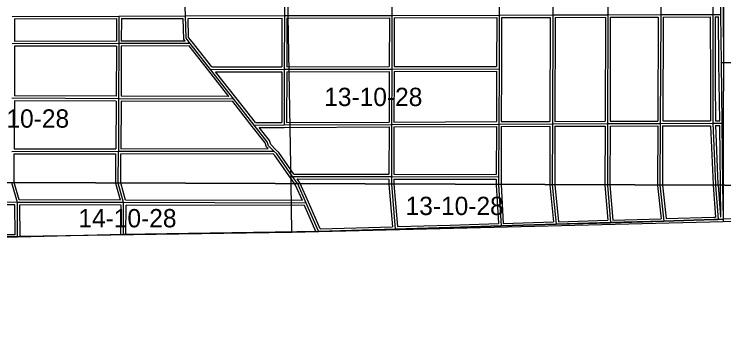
# Model space of a CAD drawing. Extents: x 418523 to 616617, y 1878279 to 2196743.
# Drawn here: x 512924 to 521633, y 1922060 to 1925999 of the extents above; entities that cross this region are included whole.
import ezdxf

# ---------------------------------------------------------------- set-up
doc = ezdxf.new("R2010")
doc.units = 0
for name, color, linetype in [('Level 1', 7, 'Continuous'), ('Level 10', 7, 'Continuous'), ('Level 2', 7, 'Continuous'), ('Level 31', 7, 'Continuous'), ('Level 32', 7, 'Continuous'), ('Level 63', 7, 'Continuous')]:
    doc.layers.add(name, color=color, linetype=linetype)

msp = doc.modelspace()

# ---------------------------------------------------------------- linework, layer by layer
at = {"layer": 'Level 1'}
for p, q in [((521630.105, 1929064.156), (521625.61, 1923899.146)), ((516322.072, 1923919.096), (516240.655, 1928555.995)), ((516332.547, 1923322.543), (516322.072, 1923919.096)), ((521625.61, 1923899.146), (521625.22, 1923450.666)), ((521625.22, 1923450.666), (526933.836, 1923574.614)), ((516332.547, 1923322.543), (521625.22, 1923450.666)), ((511056.396, 1923242.174), (516332.547, 1923322.543))]:
    msp.add_line(p, q, dxfattribs=at)
at = {"layer": 'Level 10'}
msp.add_lwpolyline([(537087.131, 1923809.196), (526574.918, 1923593.055), (526420.915, 1923590.052), (524403.874, 1923548.026), (521628.818, 1923478.988), (521563.817, 1923477.987), (521510.815, 1923475.986), (520896.803, 1923456.978), (520241.79, 1923437.969), (519575.777, 1923417.96), (518898.763, 1923396.951), (518274.75, 1923378.942), (517598.737, 1923358.933), (516659.718, 1923330.921), (514263.67, 1923291.888), (512965.644, 1923258.871), (511716.618, 1923239.855)], dxfattribs=at)
at = {"layer": 'Level 31'}
for p, q in [((519536.935, 1927304.049), (519533.346, 1925988.732)), ((520212.723, 1927307.372), (520209.47, 1925990.601)), ((520863.411, 1927310.801), (520857.951, 1925992.583)), ((521494.4, 1927314.313), (521496.901, 1925994.611)), ((521597.62, 1925994.971), (521586.221, 1927314.706)), ((515026.065, 1925977.321), (515005.272, 1926606.156)), ((516241.852, 1926610.54), (516240.102, 1925980.336)), ((517561.04, 1926615.383), (517558.99, 1925983.726)), ((518878.638, 1926620.279), (518876.287, 1925987.17)), ((514209.185, 1925974.997), (515026.065, 1925977.321)), ((515026.065, 1925977.321), (516240.102, 1925980.336)), ((516240.102, 1925980.336), (516238.565, 1925322.131)), ((516240.102, 1925980.336), (517558.99, 1925983.726)), ((517558.99, 1925983.726), (517557.154, 1925324.431)), ((517558.99, 1925983.726), (518876.287, 1925987.17)), ((518876.287, 1925987.17), (518873.836, 1925327.15)), ((518876.287, 1925987.17), (519533.346, 1925988.732)), ((519533.346, 1925988.732), (519529.357, 1924651.235)), ((519533.346, 1925988.732), (520209.47, 1925990.601)), ((520209.47, 1925990.601), (520206.143, 1924653.829)), ((520209.47, 1925990.601), (520857.951, 1925992.583)), ((520857.951, 1925992.583), (520852.109, 1924656.547)), ((520857.951, 1925992.583), (521496.901, 1925994.611)), ((521496.901, 1925994.611), (521597.62, 1925994.971)), ((521602.775, 1925403.291), (521597.62, 1925994.971)), ((512897.92, 1925971.697), (514209.185, 1925974.997)), ((514209.185, 1925974.997), (514207.886, 1925636.805)), ((514207.886, 1925636.805), (512897.567, 1925634.592)), ((514207.886, 1925636.805), (514205.29, 1924960.784)), ((515085.457, 1925638.532), (514207.886, 1925636.805)), ((515334.615, 1925320.476), (515085.457, 1925638.532)), ((521602.775, 1925403.291), (524637.249, 1925450.181)), ((521612.144, 1924659.953), (521602.775, 1925403.291)), ((515334.615, 1925320.476), (516238.565, 1925322.131)), ((515619.823, 1924956.101), (515334.615, 1925320.476)), ((516238.565, 1925322.131), (516236.612, 1924638.472)), ((516238.565, 1925322.131), (517557.154, 1925324.431)), ((517557.154, 1925324.431), (517554.92, 1924643.682)), ((517557.154, 1925324.431), (518873.836, 1925327.15)), ((518873.836, 1925327.15), (518871.316, 1924648.584)), ((514205.29, 1924960.784), (512896.561, 1924965.111)), ((514205.29, 1924960.784), (514202.81, 1924314.583)), ((515619.823, 1924956.101), (514205.29, 1924960.784)), ((515869.305, 1924637.32), (515619.823, 1924956.101)), ((515869.305, 1924637.32), (516236.612, 1924638.472)), ((516236.612, 1924638.472), (517554.92, 1924643.682)), ((517554.92, 1924643.682), (517552.835, 1924002.935)), ((517554.92, 1924643.682), (518871.316, 1924648.584)), ((518871.316, 1924648.584), (518868.914, 1924001.293)), ((518871.316, 1924648.584), (519529.357, 1924651.235)), ((519529.357, 1924651.235), (519527.238, 1923907.039)), ((519529.357, 1924651.235), (520206.143, 1924653.829)), ((520206.143, 1924653.829), (520204.019, 1923904.494)), ((520206.143, 1924653.829), (520852.109, 1924656.547)), ((520852.109, 1924656.547), (520848.717, 1923902.068)), ((520852.109, 1924656.547), (521499.345, 1924659.273)), ((521499.345, 1924659.273), (521612.144, 1924659.953)), ((521499.345, 1924659.273), (521530.928, 1923908.581)), ((521621.685, 1923899.161), (521612.144, 1924659.953)), ((512895.306, 1924313.086), (514202.81, 1924314.583)), ((514201.322, 1923927.074), (514202.81, 1924314.583)), ((514202.81, 1924314.583), (516111.479, 1924317.114)), ((516339.704, 1924004.6), (517552.835, 1924002.935)), ((516399.491, 1923918.805), (516339.704, 1924004.6)), ((517552.835, 1924002.935), (517552.503, 1923914.468)), ((517552.835, 1924002.935), (518868.914, 1924001.293)), ((518868.914, 1924001.293), (518868.273, 1923909.518)), ((521530.928, 1923908.581), (521531.631, 1923899.499)), ((521531.631, 1923899.499), (521564.311, 1923477.532)), ((512963.421, 1923687.339), (511540.893, 1923691.428)), ((514267.434, 1923684.125), (512963.421, 1923687.339)), ((512965.895, 1923259.311), (512963.421, 1923687.339)), ((514264.02, 1923291.393), (514267.434, 1923684.125)), ((516506.559, 1923678.862), (514267.434, 1923684.125)), ((516659.355, 1923331.361), (516506.559, 1923678.862)), ((520241.39, 1923437.647), (520897.289, 1923457.422)), ((520897.289, 1923457.422), (521510.923, 1923475.909)), ((521510.923, 1923475.909), (521564.311, 1923477.532)), ((521564.311, 1923477.532), (521628.502, 1923479.481)), ((517599.035, 1923358.734), (518274.64, 1923378.752)), ((518274.64, 1923378.752), (518898.445, 1923397.157)), ((518898.445, 1923397.157), (519575.956, 1923417.556)), ((519575.956, 1923417.556), (520241.39, 1923437.647)), ((516659.355, 1923331.361), (517599.035, 1923358.734)), ((512965.895, 1923259.311), (511707.311, 1923264.212))]:
    msp.add_line(p, q, dxfattribs=at)
for points in [[(515085.457, 1925638.532), (515034.867, 1925703.092), (515026.065, 1925977.321)], [(521496.901, 1925994.611), (521498.348, 1925170.571), (521499.345, 1924659.273)], [(516111.479, 1924317.114), (516046.906, 1924382.089), (516030.255, 1924431.972), (515869.305, 1924637.32)], [(516339.704, 1924004.6), (516146.614, 1924281.706), (516111.479, 1924317.114)], [(512963.421, 1923687.339), (512894.446, 1923926.891), (512894.457, 1923931.99)], [(514267.434, 1923684.125), (514201.302, 1923921.844), (514201.322, 1923927.074)], [(516506.559, 1923678.862), (516403.226, 1923913.446), (516399.491, 1923918.805)], [(517552.503, 1923914.468), (517552.483, 1923909.115), (517599.035, 1923358.734)], [(518868.273, 1923909.518), (518868.235, 1923904.2), (518898.445, 1923397.157)], [(519527.238, 1923907.039), (519527.223, 1923901.756), (519575.956, 1923417.556)], [(520204.019, 1923904.494), (520204.004, 1923899.259), (520241.39, 1923437.647)], [(520848.717, 1923902.068), (520848.694, 1923896.892), (520897.289, 1923457.422)], [(521628.502, 1923479.481), (521621.749, 1923894.068), (521621.685, 1923899.161)]]:
    msp.add_lwpolyline(points, dxfattribs=at)
at = {"layer": 'Level 32'}
for p, q in [((521627.62, 1925995.231), (521616.22, 1927314.964)), ((521632.512, 1925433.754), (521627.62, 1925995.232)), ((512927.89, 1925941.771), (512927.6, 1925664.642)), ((512927.89, 1925941.771), (514179.07, 1925944.92)), ((514179.07, 1925944.919), (514178.001, 1925666.755)), ((514239.072, 1925945.081), (514238.003, 1925666.865)), ((514239.071, 1925945.081), (514997.015, 1925947.236)), ((515057.041, 1925947.396), (516210.031, 1925950.26)), ((516210.032, 1925950.259), (516208.635, 1925352.076)), ((516270.033, 1925950.411), (516268.636, 1925352.184)), ((516270.034, 1925950.411), (517528.906, 1925953.648)), ((517528.906, 1925953.647), (517527.237, 1925354.379)), ((517588.907, 1925953.804), (517587.239, 1925354.494)), ((517588.907, 1925953.804), (518846.175, 1925957.089)), ((518846.175, 1925957.089), (518843.948, 1925357.088)), ((518906.177, 1925957.239), (518903.837, 1925327.038)), ((518906.178, 1925957.239), (519503.257, 1925958.66)), ((519503.257, 1925958.66), (519499.446, 1924681.116)), ((519563.258, 1925958.813), (519559.448, 1924681.351)), ((519563.259, 1925958.813), (520179.395, 1925960.516)), ((520179.395, 1925960.516), (520176.218, 1924683.714)), ((520239.396, 1925960.691), (520236.22, 1924683.956)), ((520239.396, 1925960.691), (520827.82, 1925962.489)), ((520827.82, 1925962.489), (520822.24, 1924686.421)), ((520887.822, 1925962.676), (520882.243, 1924686.674)), ((520887.821, 1925962.676), (521466.954, 1925964.515)), ((521526.955, 1925964.717), (521567.882, 1925964.864)), ((521572.776, 1925403.03), (521567.882, 1925964.864)), ((514178, 1925666.755), (512927.6, 1925664.642)), ((515023.93, 1925668.411), (514238.003, 1925666.864)), ((515349.202, 1925350.503), (515109.075, 1925657.033)), ((512927.523, 1925604.641), (512926.607, 1924995.012)), ((514177.77, 1925606.753), (512927.524, 1925604.641)), ((514177.77, 1925606.752), (514175.406, 1924990.883)), ((514237.772, 1925606.862), (514235.406, 1924990.685)), ((515070.873, 1925608.502), (514237.773, 1925606.862)), ((515310.999, 1925301.975), (515070.873, 1925608.501)), ((521581.765, 1924689.77), (521572.777, 1925402.912)), ((515558.084, 1924986.306), (515310.991, 1925301.985)), ((515349.203, 1925350.502), (516208.634, 1925352.076)), ((515643.447, 1924974.591), (515396.108, 1925290.587)), ((515396.109, 1925290.588), (516208.479, 1925292.076)), ((516208.48, 1925292.075), (516206.698, 1924668.378)), ((516268.48, 1925292.182), (516266.7, 1924668.591)), ((516268.48, 1925292.183), (517527.055, 1925294.377)), ((516268.636, 1925352.183), (517527.236, 1925354.378)), ((517527.055, 1925294.376), (517525.017, 1924673.565)), ((517587.056, 1925294.491), (517585.02, 1924673.796)), ((517587.056, 1925294.491), (518843.725, 1925297.086)), ((517587.24, 1925354.493), (518843.948, 1925357.087)), ((518843.725, 1925297.086), (518841.428, 1924678.472)), ((518903.837, 1925327.038), (518901.43, 1924678.705)), ((512926.505, 1924935.011), (512925.365, 1924343.121)), ((514175.175, 1924930.882), (512926.505, 1924935.011)), ((514175.406, 1924990.883), (512926.608, 1924995.011)), ((515558.083, 1924986.305), (514235.407, 1924990.685)), ((515883.887, 1924667.366), (515643.449, 1924974.59)), ((514175.176, 1924930.881), (514172.925, 1924344.549)), ((514235.176, 1924930.684), (514232.927, 1924344.623)), ((515605.169, 1924926.148), (514235.176, 1924930.684)), ((515845.68, 1924618.83), (515605.169, 1924926.148)), ((516266.7, 1924668.591), (517525.017, 1924673.565)), ((517585.02, 1924673.795), (518841.428, 1924678.472)), ((518901.43, 1924678.705), (519499.445, 1924681.115)), ((519559.449, 1924681.351), (520176.218, 1924683.714)), ((520236.22, 1924683.956), (520822.24, 1924686.421)), ((520882.243, 1924686.674), (521469.286, 1924689.146)), ((521529.288, 1924689.454), (521581.765, 1924689.77)), ((515883.887, 1924667.366), (516206.698, 1924668.378)), ((515930.787, 1924607.511), (516236.707, 1924608.471)), ((516236.731, 1924608.471), (517524.821, 1924613.562)), ((517524.822, 1924613.561), (517522.933, 1924032.976)), ((517584.824, 1924613.792), (517582.933, 1924032.898)), ((517584.824, 1924613.792), (518841.205, 1924618.471)), ((518841.205, 1924618.471), (518839.025, 1924031.33)), ((518901.207, 1924618.703), (518898.915, 1924001.181)), ((518901.207, 1924618.703), (519499.271, 1924621.112)), ((519499.272, 1924621.112), (519497.238, 1923907.152)), ((519559.273, 1924621.347), (519557.239, 1923906.926)), ((519559.273, 1924621.348), (520176.058, 1924623.712)), ((520176.058, 1924623.712), (520174.018, 1923904.606)), ((520236.06, 1924623.953), (520234.02, 1923904.381)), ((520236.06, 1924623.953), (520821.974, 1924626.419)), ((520821.974, 1924626.419), (520818.716, 1923902.181)), ((520881.976, 1924626.671), (520878.718, 1923901.956)), ((520881.977, 1924626.671), (521470.586, 1924629.151)), ((521470.585, 1924629.151), (521500.976, 1923906.791)), ((521530.627, 1924629.46), (521582.52, 1924629.772)), ((521530.628, 1924629.46), (521560.881, 1923910.369)), ((521591.68, 1923899.273), (521582.52, 1924629.772)), ((512925.365, 1924343.12), (514172.925, 1924344.549)), ((514232.927, 1924344.623), (516039.464, 1924347.018)), ((512924.457, 1923931.877), (512925.241, 1924283.119)), ((512925.241, 1924283.119), (514172.695, 1924284.548)), ((514171.321, 1923927.187), (514172.695, 1924284.547)), ((514231.323, 1923926.961), (514232.696, 1924284.621)), ((514232.697, 1924284.622), (516099.001, 1924287.096)), ((516362.829, 1923918.943), (516315.09, 1923987.447)), ((516355.38, 1924034.578), (517522.932, 1924032.976)), ((516397.233, 1923974.52), (517522.723, 1923972.975)), ((517582.934, 1924032.897), (518839.025, 1924031.33)), ((518898.914, 1924001.083), (518898.274, 1923909.406)), ((516534.015, 1923690.956), (516433.705, 1923918.676)), ((517522.723, 1923972.975), (517522.502, 1923914.581)), ((517582.724, 1923972.896), (517582.504, 1923914.355)), ((517582.724, 1923972.896), (518838.704, 1923971.329)), ((518838.704, 1923971.329), (518838.271, 1923909.631)), ((521500.977, 1923906.791), (521501.533, 1923899.613)), ((521501.533, 1923899.613), (521531.973, 1923506.562)), ((521560.88, 1923910.37), (521561.731, 1923899.386)), ((521561.731, 1923899.386), (521592.013, 1923508.386)), ((514227.921, 1923714.221), (512986.02, 1923717.284)), ((516460.515, 1923708.97), (514290.244, 1923714.071)), ((512933.595, 1923657.424), (511586.885, 1923661.295)), ((512935.72, 1923289.429), (512933.594, 1923657.423)), ((514237.173, 1923654.197), (512993.597, 1923657.264)), ((512995.895, 1923259.641), (512993.598, 1923657.263)), ((514234.017, 1923291.134), (514237.173, 1923654.197)), ((514294.031, 1923292.383), (514297.175, 1923654.053)), ((516486.958, 1923648.907), (514297.175, 1923654.053)), ((516627.011, 1923330.387), (516486.958, 1923648.907)), ((516678.684, 1923361.936), (516534.023, 1923690.937)), ((519603.006, 1923448.386), (520208.94, 1923466.681)), ((520268.992, 1923468.493), (520863.899, 1923486.429)), ((520924.066, 1923488.242), (521510.02, 1923505.896)), ((521510.012, 1923505.896), (521531.973, 1923506.562)), ((521592.013, 1923508.386), (521598.025, 1923508.569)), ((516678.684, 1923361.936), (517566.47, 1923387.797)), ((517626.536, 1923389.561), (518273.753, 1923408.74)), ((518273.756, 1923408.74), (518866.66, 1923426.233)), ((518926.66, 1923428.021), (519542.885, 1923446.574)), ((512935.72, 1923289.429), (511727.954, 1923294.131))]:
    msp.add_line(p, q, dxfattribs=at)
for points in [[(515023.93, 1925668.411), (515005.196, 1925692.316), (514997.015, 1925947.236)], [(515109.072, 1925657.036), (515064.537, 1925713.868), (515057.042, 1925947.396)], [(521466.955, 1925964.514), (521468.347, 1925170.516), (521469.287, 1924689.146)], [(521526.955, 1925964.716), (521528.349, 1925170.626), (521529.288, 1924689.454)], [(516039.464, 1924347.018), (516020.675, 1924365.925), (516003.441, 1924417.55), (515845.694, 1924618.813)], [(516132.758, 1924338.261), (516073.138, 1924398.253), (516057.069, 1924446.395), (515930.787, 1924607.511)], [(516355.38, 1924034.578), (516169.741, 1924300.992), (516132.774, 1924338.246)], [(516315.09, 1923987.448), (516123.485, 1924262.421), (516099.001, 1924287.096)], [(516433.705, 1923918.676), (516429.506, 1923928.207), (516397.233, 1923974.52)], [(512986.02, 1923717.284), (512924.455, 1923931.091), (512924.457, 1923931.877)], [(514227.921, 1923714.222), (514171.285, 1923917.806), (514171.321, 1923927.187)], [(514290.244, 1923714.071), (514231.319, 1923925.883), (514231.323, 1923926.961)], [(516460.515, 1923708.971), (516376.945, 1923898.684), (516362.829, 1923918.943)], [(517522.502, 1923914.581), (517522.478, 1923907.904), (517566.471, 1923387.797)], [(517582.504, 1923914.355), (517582.489, 1923910.325), (517626.536, 1923389.561)], [(518838.271, 1923909.631), (518838.228, 1923903.412), (518866.66, 1923426.233)], [(518898.274, 1923909.406), (518898.243, 1923904.988), (518926.66, 1923428.021)], [(519497.238, 1923907.152), (519497.219, 1923900.294), (519542.884, 1923446.574)], [(519557.239, 1923906.926), (519557.228, 1923903.22), (519603.006, 1923448.386)], [(520174.018, 1923904.606), (520174, 1923898.088), (520208.94, 1923466.681)], [(520234.02, 1923904.381), (520234.008, 1923900.429), (520268.992, 1923468.493)], [(520818.716, 1923902.181), (520818.685, 1923895.306), (520863.9, 1923486.428)], [(520878.718, 1923901.956), (520878.702, 1923898.478), (520924.065, 1923488.242)], [(521598.025, 1923508.569), (521591.752, 1923893.636), (521591.68, 1923899.273)]]:
    msp.add_lwpolyline(points, dxfattribs=at)
at = {"layer": 'Level 63'}
for points in [[(497370.053, 1923990.389), (537087.279, 1923840.983), (537233.896, 1969297.112), (497565.655, 1969446.889), (497370.053, 1923990.389)], [(497175.207, 1878534.741), (536941.23, 1878385.707), (537087.279, 1923840.983), (497370.053, 1923990.389), (497175.207, 1878534.741)]]:
    msp.add_lwpolyline(points, dxfattribs=at)

# ---------------------------------------------------------------- texts
at = {"layer": 'Level 2'}
for s, p in [('13-10-28', (516728.622, 1924869.933)), ('14-10-28', (512393.988, 1924604.613)), ('13-10-28', (517727.055, 1923531.121)), ('14-10-28', (513711.623, 1923380.311))]:
    msp.add_text(s, height=225, dxfattribs=at).set_placement(p)

doc.saveas('drawing.dxf')
